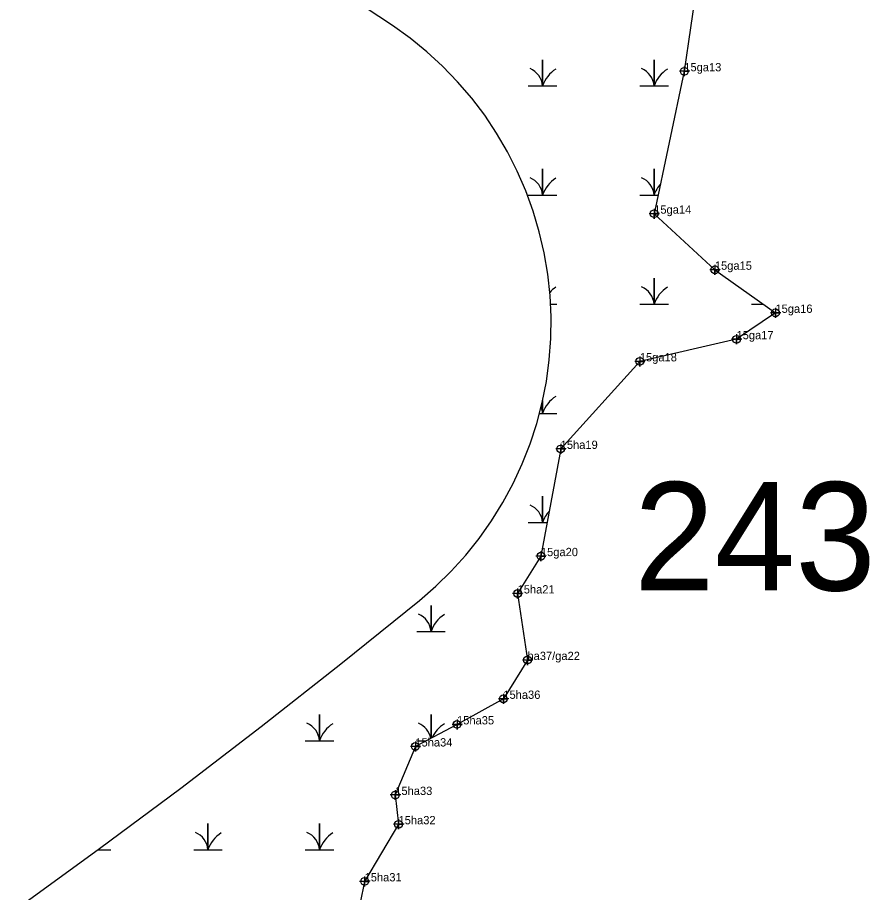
# Model space of a CAD drawing. Extents: x 2071991 to 2268989, y 436479 to 469629.
# Drawn here: x 2264768 to 2265282, y 443644 to 444171 of the extents above; entities that cross this region are included whole.
import ezdxf

# ---------------------------------------------------------------- set-up
doc = ezdxf.new("R2010")
doc.units = 0
for name, color, linetype in [('approx_PSA', 7, 'Continuous'), ('Default', 7, 'Continuous'), ('Exist Environmental Wetland Boundary', 7, 'Continuous'), ('Exist Environmental Wetland Boundary Cogo Comment', 7, 'Continuous'), ('Exist Environmental Wetland Boundary Cogo Point CELL', 7, 'Continuous'), ('Exist Hydro Swamp or Marsh', 7, 'Continuous')]:
    doc.layers.add(name, color=color, linetype=linetype)

msp = doc.modelspace()

# ---------------------------------------------------------------- linework, layer by layer
at = {"layer": 'approx_PSA'}
for p, q in [((2264994.16, 444166.54), (2264809.27, 444290.73)), ((2265004.72, 444158.98), (2264994.16, 444166.54)), ((2265014.81, 444150.79), (2265004.72, 444158.98)), ((2265024.38, 444142.02), (2265014.81, 444150.79)), ((2265033.41, 444132.68), (2265024.38, 444142.02)), ((2265041.87, 444122.82), (2265033.41, 444132.68)), ((2265049.71, 444112.47), (2265041.87, 444122.82)), ((2265056.92, 444101.66), (2265049.71, 444112.47)), ((2265063.47, 444090.45), (2265056.92, 444101.66)), ((2265069.33, 444078.85), (2265063.47, 444090.45)), ((2265074.48, 444066.93), (2265069.33, 444078.85)), ((2265078.91, 444054.72), (2265074.48, 444066.93)), ((2265082.6, 444042.26), (2265078.91, 444054.72)), ((2265085.53, 444029.61), (2265082.6, 444042.26)), ((2265087.69, 444016.8), (2265085.53, 444029.61)), ((2265089.08, 444003.89), (2265087.69, 444016.8)), ((2265089.69, 443990.91), (2265089.08, 444003.89)), ((2265089.52, 443977.92), (2265089.69, 443990.91)), ((2265088.57, 443964.97), (2265089.52, 443977.92)), ((2265086.85, 443952.09), (2265088.57, 443964.97)), ((2265084.35, 443939.35), (2265086.85, 443952.09)), ((2265081.09, 443926.77), (2265084.35, 443939.35)), ((2265077.08, 443914.42), (2265081.09, 443926.77)), ((2265072.34, 443902.33), (2265077.08, 443914.42)), ((2265066.87, 443890.54), (2265072.34, 443902.33)), ((2265060.71, 443879.11), (2265066.87, 443890.54)), ((2265053.87, 443868.06), (2265060.71, 443879.11)), ((2265046.39, 443857.45), (2265053.87, 443868.06)), ((2265038.27, 443847.31), (2265046.39, 443857.45)), ((2265029.56, 443837.67), (2265038.27, 443847.31)), ((2265020.29, 443828.57), (2265029.56, 443837.67)), ((2265010.49, 443820.05), (2265020.29, 443828.57)), ((2264963, 443781.71), (2265010.49, 443820.05)), ((2264915.02, 443743.99), (2264963, 443781.71)), ((2264866.56, 443706.88), (2264915.02, 443743.99)), ((2264817.62, 443670.41), (2264866.56, 443706.88)), ((2264768.22, 443634.57), (2264817.62, 443670.41))]:
    msp.add_line(p, q, dxfattribs=at)
at = {"layer": 'Exist Environmental Wetland Boundary'}
msp.add_lwpolyline([(2265185.22, 444243.87), (2265169.99, 444139), (2265151.84, 444053.16), (2265188.41, 444019.37), (2265224.89, 443993.39), (2265201.44, 443977.47), (2265143.19, 443964.13), (2265095.51, 443911.37), (2265083.59, 443846.72), (2265069.54, 443824.21), (2265075.47, 443784.1), (2265060.95, 443760.69), (2265033.06, 443745.28), (2265007.95, 443731.98), (2264995.84, 443702.74), (2264997.8, 443685.07), (2264977.37, 443650.65), (2264972.1, 443624.96)], dxfattribs=at)
at = {"layer": 'Exist Environmental Wetland Boundary Cogo Point CELL'}
for points in [[(2265169.99, 444142), (2265169.99, 444136), (2265169.99, 444139), (2265172.99, 444139), (2265166.99, 444139)], [(2265151.84, 444056.16), (2265151.84, 444050.16), (2265151.84, 444053.16), (2265154.84, 444053.16), (2265148.84, 444053.16)], [(2265188.41, 444022.37), (2265188.41, 444016.37), (2265188.41, 444019.37), (2265191.41, 444019.37), (2265185.41, 444019.37)], [(2265224.89, 443996.39), (2265224.89, 443990.39), (2265224.89, 443993.39), (2265227.89, 443993.39), (2265221.89, 443993.39)], [(2265201.44, 443980.47), (2265201.44, 443974.47), (2265201.44, 443977.47), (2265204.44, 443977.47), (2265198.44, 443977.47)], [(2265143.19, 443967.13), (2265143.19, 443961.13), (2265143.19, 443964.13), (2265146.19, 443964.13), (2265140.19, 443964.13)], [(2265095.51, 443914.37), (2265095.51, 443908.37), (2265095.51, 443911.37), (2265098.51, 443911.37), (2265092.51, 443911.37)], [(2265083.59, 443849.72), (2265083.59, 443843.72), (2265083.59, 443846.72), (2265086.59, 443846.72), (2265080.59, 443846.72)], [(2265069.54, 443827.21), (2265069.54, 443821.21), (2265069.54, 443824.21), (2265072.54, 443824.21), (2265066.54, 443824.21)], [(2265075.47, 443787.1), (2265075.47, 443781.1), (2265075.47, 443784.1), (2265078.47, 443784.1), (2265072.47, 443784.1)], [(2265060.95, 443763.69), (2265060.95, 443757.69), (2265060.95, 443760.69), (2265063.95, 443760.69), (2265057.95, 443760.69)], [(2265033.06, 443748.28), (2265033.06, 443742.28), (2265033.06, 443745.28), (2265036.06, 443745.28), (2265030.06, 443745.28)], [(2265007.95, 443734.98), (2265007.95, 443728.98), (2265007.95, 443731.98), (2265010.95, 443731.98), (2265004.95, 443731.98)], [(2264995.84, 443705.74), (2264995.84, 443699.74), (2264995.84, 443702.74), (2264998.84, 443702.74), (2264992.84, 443702.74)], [(2264997.8, 443688.07), (2264997.8, 443682.07), (2264997.8, 443685.07), (2265000.8, 443685.07), (2264994.8, 443685.07)], [(2264977.37, 443653.65), (2264977.37, 443647.65), (2264977.37, 443650.65), (2264980.37, 443650.65), (2264974.37, 443650.65)]]:
    msp.add_lwpolyline(points, dxfattribs=at)
for centre in [(2265169.99, 444139), (2265151.84, 444053.16), (2265188.41, 444019.37), (2265224.89, 443993.39), (2265201.44, 443977.47), (2265143.19, 443964.13), (2265095.51, 443911.37), (2265083.59, 443846.72), (2265069.54, 443824.21), (2265075.47, 443784.1), (2265060.95, 443760.69), (2265033.06, 443745.28), (2265007.95, 443731.98), (2264995.84, 443702.74), (2264997.8, 443685.07), (2264977.37, 443650.65)]:
    msp.add_circle(centre, 2.34, dxfattribs=at)
at = {"layer": 'Exist Hydro Swamp or Marsh'}
for p, q in [((2265089.33, 443998.59), (2265093.19, 443998.59)), ((2265210.39, 443998.59), (2265217.59, 443998.59)), ((2265008.78, 443735.47), (2265014.54, 443735.47)), ((2264816.62, 443669.69), (2264824.37, 443669.69))]:
    msp.add_line(p, q, dxfattribs=at)
for points in [[(2265075.98, 444130.15), (2265084.59, 444130.15), (2265084.59, 444145.93), (2265084.59, 444130.15), (2265093.19, 444130.15)], [(2265143.19, 444130.15), (2265151.79, 444130.15), (2265151.79, 444145.93), (2265151.79, 444130.15), (2265160.39, 444130.15)], [(2265075.98, 444064.37), (2265084.59, 444064.37), (2265084.59, 444080.15), (2265084.59, 444064.37), (2265093.19, 444064.37)], [(2265143.19, 444064.37), (2265151.79, 444064.37), (2265151.79, 444080.15), (2265151.79, 444064.37), (2265154.21, 444064.37)], [(2265143.19, 443998.59), (2265151.79, 443998.59), (2265151.79, 444014.37), (2265151.79, 443998.59), (2265160.39, 443998.59)], [(2265082.65, 443932.81), (2265084.59, 443932.81), (2265084.59, 443940.55)], [(2265084.59, 443940.55), (2265084.59, 443932.81), (2265093.19, 443932.81)], [(2265075.98, 443867.03), (2265084.59, 443867.03), (2265084.59, 443882.81), (2265084.59, 443867.03), (2265087.33, 443867.03)], [(2265008.78, 443801.25), (2265017.38, 443801.25), (2265017.38, 443817.03), (2265017.38, 443801.25), (2265025.98, 443801.25)], [(2264941.58, 443735.47), (2264950.18, 443735.47), (2264950.18, 443751.25), (2264950.18, 443735.47), (2264958.78, 443735.47)], [(2265017.38, 443736.97), (2265017.38, 443751.25), (2265017.38, 443736.97)], [(2264874.37, 443669.69), (2264882.98, 443669.69), (2264882.98, 443685.47), (2264882.98, 443669.69), (2264891.58, 443669.69)], [(2264941.58, 443669.69), (2264950.18, 443669.69), (2264950.18, 443685.47), (2264950.18, 443669.69), (2264958.78, 443669.69)]]:
    msp.add_lwpolyline(points, dxfattribs=at)
for centre, radius, start, end in [((2265072.32, 444129.26), 12.3, 4.1403, 67.535), ((2265102.83, 444124.09), 19.22, 122.1274, 161.6222), ((2265139.52, 444129.26), 12.3, 4.1403, 67.535), ((2265170.03, 444124.09), 19.22, 122.1274, 161.6222), ((2265072.32, 444063.48), 12.3, 4.1403, 67.535), ((2265102.83, 444058.31), 19.22, 122.1274, 161.6222), ((2265139.52, 444063.48), 12.3, 4.1403, 67.535), ((2265170.03, 444058.31), 19.22, 138.562, 161.6222), ((2265102.83, 443992.53), 19.22, 122.1274, 136.5181), ((2265139.52, 443997.7), 12.3, 4.1403, 67.535), ((2265170.03, 443992.53), 19.22, 122.1274, 161.6222), ((2265102.83, 443926.75), 19.22, 122.1274, 161.6222), ((2265072.32, 443931.92), 12.3, 4.1403, 22.7801), ((2265072.32, 443866.14), 12.3, 4.1403, 67.535), ((2265102.83, 443860.97), 19.22, 137.7634, 161.6222), ((2265005.12, 443800.36), 12.3, 4.1403, 67.535), ((2265035.62, 443795.19), 19.22, 122.1274, 161.6222), ((2264937.91, 443734.58), 12.3, 4.1403, 67.535), ((2264968.42, 443729.41), 19.22, 122.1274, 161.6222), ((2265005.12, 443734.58), 12.3, 10.7642, 67.535), ((2265035.62, 443729.41), 19.22, 122.1274, 155.5294), ((2264870.71, 443668.8), 12.3, 4.1403, 67.535), ((2264901.22, 443663.63), 19.22, 122.1274, 161.6222), ((2264937.91, 443668.8), 12.3, 4.1403, 67.535), ((2264968.42, 443663.63), 19.22, 122.1274, 161.6222)]:
    msp.add_arc(centre, radius, start, end, dxfattribs=at)

# ---------------------------------------------------------------- texts
at = {"layer": 'Default'}
msp.add_text('243', height=65.34, dxfattribs=at).set_placement((2265139.62, 443826.02))
at = {"layer": 'Exist Environmental Wetland Boundary Cogo Comment'}
for s, p in [('15ga13', (2265169.99, 444139)), ('15ga14', (2265151.84, 444053.16)), ('15ga15', (2265188.41, 444019.37)), ('15ga16', (2265224.89, 443993.39)), ('15ga17', (2265201.44, 443977.47)), ('15ga18', (2265143.19, 443964.13)), ('15ha19', (2265095.51, 443911.37)), ('15ga20', (2265083.59, 443846.72)), ('15ha21', (2265069.54, 443824.21)), ('ha37/ga22', (2265075.47, 443784.1)), ('15ha36', (2265060.95, 443760.69)), ('15ha35', (2265033.06, 443745.28)), ('15ha34', (2265007.95, 443731.98)), ('15ha33', (2264995.84, 443702.74)), ('15ha32', (2264997.8, 443685.07)), ('15ha31', (2264977.37, 443650.65))]:
    msp.add_text(s, height=5, dxfattribs=at).set_placement(p)

doc.saveas('drawing.dxf')
